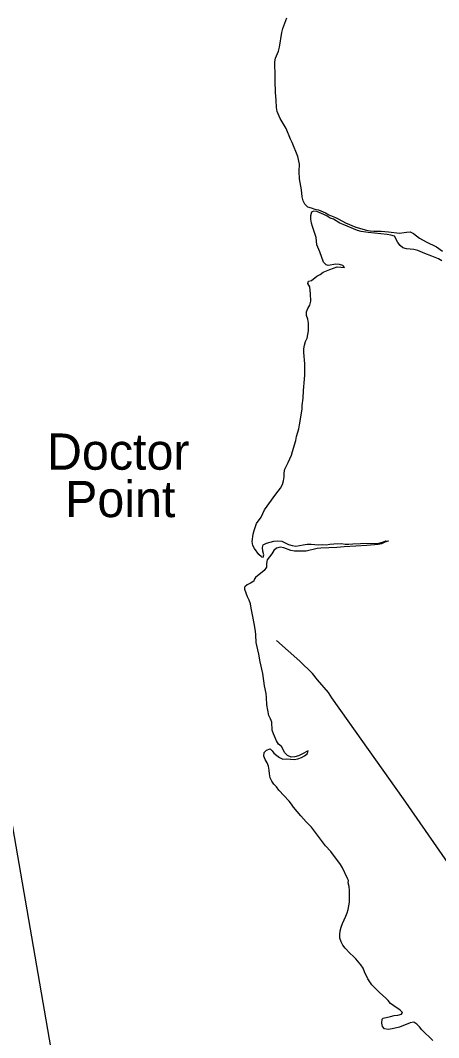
# Model space of a CAD drawing. Extents: x 2290055 to 2389491, y 66597 to 237875.
# Drawn here: x 2324578 to 2326311, y 116521 to 120730 of the extents above; entities that cross this region are included whole.
import ezdxf

# ---------------------------------------------------------------- set-up
doc = ezdxf.new("R2010")
doc.units = 0
for name, color, linetype in [('Exist Hydrographic Island Shore', 7, 'Continuous'), ('Exist Hydrographic Point Label', 7, 'Continuous'), ('Exist Road Non-System Type 51', 7, 'Continuous'), ('Map Preparation Inset Cut Line', 7, 'Continuous')]:
    doc.layers.add(name, color=color, linetype=linetype)

msp = doc.modelspace()

# ---------------------------------------------------------------- linework, layer by layer
at = {"layer": 'Exist Hydrographic Island Shore'}
for points in [[(2325767.7, 119957.9), (2325756.5, 119969), (2325750.2, 119983.1), (2325745.7, 120000), (2325743.2, 120028.2), (2325734.5, 120073.8), (2325733.5, 120104.9), (2325733.7, 120135.7), (2325727.7, 120166.2), (2325704.2, 120224.4), (2325697, 120239.1), (2325679, 120282.4), (2325662.2, 120309.7), (2325654.7, 120323.6), (2325641.5, 120353.3), (2325639.2, 120369.4), (2325637.7, 120400.4), (2325635, 120431.9), (2325633, 120479.7), (2325633.7, 120511), (2325631.5, 120542.1), (2325632, 120558.2), (2325635, 120573.3), (2325647.2, 120602.9), (2325651, 120618.6), (2325661.2, 120680.5), (2325665.2, 120696.2), (2325681.5, 120740.3)], [(2325577.5, 118509.9), (2325566, 118520), (2325548.5, 118544.5), (2325541, 118557.8), (2325537.7, 118573.9), (2325542.7, 118604.4), (2325546, 118619.1), (2325556.5, 118648.2), (2325575.7, 118673.9), (2325590, 118704.2), (2325636, 118769.9), (2325656.2, 118793.8), (2325663.5, 118808.9), (2325668, 118825), (2325670.7, 118841.5), (2325671, 118857.4), (2325673, 118873.4), (2325687.5, 118900.9), (2325700.7, 118931.6), (2325706, 118946.6), (2325718.5, 118992.1), (2325721.5, 119007.9), (2325731, 119039.9), (2325735, 119056.4), (2325745.5, 119120.9), (2325745.7, 119136.4), (2325749, 119167.2), (2325751, 119198.8), (2325753, 119214.3), (2325753.2, 119229.8), (2325757, 119261.9), (2325757, 119309.2), (2325753, 119355.6), (2325752.5, 119371), (2325755, 119386.3), (2325759.7, 119401.2), (2325765.7, 119415.4), (2325771, 119445.4), (2325771, 119477.7), (2325768.7, 119493), (2325764, 119508.6), (2325764, 119524.3), (2325769.5, 119538.5), (2325777, 119552.1), (2325780.7, 119567.5), (2325780.5, 119598), (2325777.2, 119627.8), (2325768.7, 119640.9), (2325771.5, 119650.4), (2325783.5, 119654), (2325806.2, 119672.1), (2325819.7, 119679.1), (2325832.5, 119687.7), (2325860.5, 119699.8), (2325890.2, 119709.7), (2325921, 119707.5), (2325914.7, 119714.6), (2325914.2, 119715.1), (2325899.7, 119719.8), (2325884.5, 119721.3), (2325853.5, 119715.7), (2325845, 119718.9), (2325834, 119729.8), (2325818.5, 119772.9), (2325806.2, 119801.7), (2325803.5, 119832.2), (2325788.5, 119876.8), (2325784.5, 119891.3), (2325782, 119906.8), (2325781.5, 119922.5), (2325785, 119937.4), (2325791.2, 119939.9)], [(2325767.7, 119957.9), (2325782.8, 119954.3), (2325797.5, 119949.4), (2325812.5, 119946.2), (2325841.5, 119933.3), (2325855.5, 119925.1), (2325869.7, 119920.5), (2325883.7, 119914.8), (2325897.5, 119908.1), (2325924.5, 119892.1), (2325967.7, 119874.9), (2326012.2, 119862.2), (2326027, 119859.5), (2326042, 119858.4), (2326072.7, 119858.4), (2326103.7, 119855.5), (2326149, 119848.9), (2326177.7, 119853.4), (2326192.7, 119854.9), (2326207.2, 119848.8), (2326231.7, 119828.6), (2326258.5, 119813.1), (2326301.7, 119792.6), (2326327, 119774.9)], [(2326324.5, 119735.7), (2326310.5, 119742.8), (2326282.2, 119755), (2326253, 119765.3), (2326224, 119778.3), (2326208.5, 119782), (2326177.2, 119784.8), (2326162, 119788.7), (2326151, 119798.9), (2326141.5, 119811.2), (2326127.7, 119836.8), (2326113, 119841.3), (2326097, 119844.3), (2326019.5, 119851.7), (2325989.2, 119856.5), (2325974, 119861), (2325915.5, 119884.9), (2325901.5, 119891.5), (2325875.5, 119907.6), (2325861, 119911.6), (2325848.5, 119920.3), (2325834.5, 119927.2), (2325806.2, 119938.9), (2325791.2, 119939.9)], [(2325577.5, 118509.9), (2325584, 118509.1), (2325586.5, 118518.5), (2325582.2, 118533.5), (2325580.7, 118548.6), (2325583.5, 118560.4), (2325597.7, 118566.4), (2325628.2, 118575.7), (2325644, 118576.6), (2325660.5, 118574.8), (2325688.5, 118561.6), (2325704, 118557.3), (2325719.2, 118554.2), (2325750, 118560.1), (2325766.5, 118562.3), (2325782.2, 118562.1), (2325813.5, 118559.5), (2325828.7, 118560.8), (2325845, 118560.4), (2325860.7, 118562), (2325876.2, 118564.7), (2325908.2, 118565.8), (2325924, 118562.8), (2325939, 118562.5), (2325955.2, 118564.2), (2325987, 118565.5), (2326063, 118566.7), (2326077.7, 118571), (2326092, 118576.3), (2326102.7, 118575), (2326100.5, 118574.4), (2326088, 118571), (2326074.5, 118564.1), (2326060, 118561), (2326013.5, 118557.1), (2325967.5, 118554.1), (2325920, 118552.1), (2325889, 118549.3), (2325823, 118546.6), (2325808, 118544.7), (2325761.5, 118534.1), (2325729.5, 118533), (2325713, 118533.8), (2325698, 118536.3), (2325669.2, 118547.7), (2325654, 118550.8), (2325639.2, 118546.4), (2325627.7, 118536.1), (2325620.2, 118523), (2325600.5, 118498.1), (2325597.2, 118482.5), (2325597, 118466.9), (2325588, 118454.2), (2325551.7, 118424.2), (2325547, 118415.9), (2325545.2, 118409.2), (2325532, 118400.8), (2325517.5, 118393.9), (2325507.5, 118386.1)], [(2325552.5, 118202.1), (2325547.2, 118233.7), (2325540.5, 118263.6), (2325534.7, 118298.4), (2325531, 118315.3), (2325526.5, 118331.6), (2325519.2, 118345.3), (2325513, 118359.8), (2325508.2, 118374.4), (2325507.5, 118386.1)], [(2326076, 116581.2), (2326077, 116596.6), (2326080.7, 116601.8), (2326111, 116607.9), (2326126.7, 116612), (2326141.7, 116613.6), (2326156.5, 116618.3), (2326161.5, 116625.3), (2326151.7, 116635), (2326124.7, 116651.9), (2326111.7, 116661.9), (2326102, 116674), (2326090.7, 116685.8), (2326067.2, 116705.7), (2326034.5, 116738.6), (2326017, 116764.6), (2326003.2, 116793.2), (2325997.5, 116808.2), (2325988, 116821.7), (2325967.7, 116846.3), (2325957, 116858), (2325944.5, 116868.7), (2325924, 116891.6), (2325914.5, 116903.7), (2325906.5, 116916.6), (2325902, 116932), (2325901.7, 116947.4), (2325903.2, 116963.3), (2325907, 116978.2), (2325912.2, 116993.3), (2325925.7, 117022.9), (2325931.5, 117037.1), (2325936.2, 117051.5), (2325941, 117081.7), (2325942, 117098.5), (2325942, 117129.7), (2325939.7, 117146.2), (2325936, 117161.2), (2325937.5, 117170.4), (2325933.7, 117179.5), (2325912, 117223.2), (2325904, 117237.1), (2325863.5, 117290.8), (2325841.5, 117313.8), (2325784.2, 117391.6), (2325761.5, 117413.6), (2325740.5, 117439.2), (2325710, 117473.8), (2325701.2, 117486.9), (2325691.5, 117499.3), (2325649, 117545.3), (2325639, 117557.9), (2325628.7, 117569.1), (2325620.2, 117581.8), (2325612.5, 117596.2), (2325609.7, 117611.9), (2325608.5, 117627.5), (2325606, 117644.1), (2325600.7, 117658.3), (2325592.2, 117671.4), (2325586.2, 117685.5), (2325588, 117700.4), (2325597, 117710.4), (2325612.2, 117715.8), (2325621.5, 117707.4), (2325628.2, 117698.5), (2325640, 117688.2), (2325651.2, 117679.7), (2325665.5, 117673.6), (2325681.5, 117674.1), (2325712.2, 117672.1), (2325728, 117674.6), (2325742.5, 117679.4), (2325755.7, 117686.5), (2325767, 117697.1), (2325769.7, 117707.2), (2325744.5, 117693), (2325729.7, 117687.3), (2325715, 117682.9), (2325699.2, 117681.5), (2325685.2, 117688.5), (2325673.7, 117698.6), (2325659.7, 117725.4), (2325647.7, 117735.7), (2325639.5, 117748.7), (2325626, 117777.2), (2325621, 117793.1), (2325619.5, 117825.5), (2325614, 117839.6), (2325607.5, 117853.3), (2325599.7, 117898.5), (2325598.2, 117928.5), (2325596, 117944.7), (2325590, 117976.2), (2325583, 118027.3), (2325571, 118076.3), (2325565.7, 118107.5), (2325555.2, 118155.7), (2325554, 118186.9), (2325552.5, 118202.1)], [(2326286.5, 116509.5), (2326241.5, 116553.2), (2326231.7, 116565), (2326221, 116576), (2326208.2, 116585.3), (2326193, 116581.8), (2326148, 116564.6), (2326117.7, 116557.3), (2326101.7, 116554.8), (2326086.7, 116556.6), (2326078.5, 116566.2), (2326076, 116581.2)]]:
    msp.add_lwpolyline(points, dxfattribs=at)
at = {"layer": 'Exist Road Non-System Type 51'}
msp.add_lwpolyline([(2326978.1, 116346.6), (2326652.6, 116809.3), (2326394.8, 117178.8), (2326165.5, 117508.5), (2325936.1, 117832.3), (2325869, 117927.4), (2325854.7, 117949.5), (2325808.4, 118000.8), (2325788, 118026.9), (2325735.4, 118078.4), (2325638.5, 118164.1)], dxfattribs=at)
at = {"layer": 'Map Preparation Inset Cut Line'}
msp.add_lwpolyline([(2318953.4, 149726.2), (2325417.5, 149726.2), (2346393.7, 149726.2), (2338303.7, 115381.1), (2324894.8, 115381.1)], close=True, dxfattribs=at)

# ---------------------------------------------------------------- texts
at = {"layer": 'Exist Hydrographic Point Label'}
for s, p in [('Doctor', (2324688.1, 118870.7)), ('Point', (2324763.2, 118674.4))]:
    msp.add_text(s, height=150, dxfattribs=at).set_placement(p)

doc.saveas('drawing.dxf')
